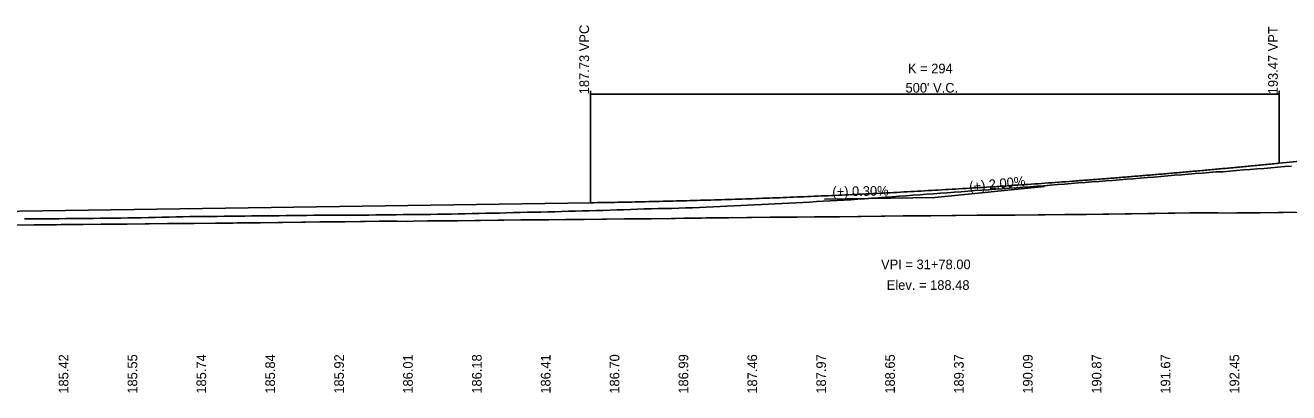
# Model space of a CAD drawing. Extents: x 1876258 to 1932803, y 754739 to 837911.
# Drawn here: x 1879181 to 1880098, y 820601 to 820868 of the extents above; entities that cross this region are included whole.
import ezdxf

# ---------------------------------------------------------------- set-up
doc = ezdxf.new("R2010")
doc.units = 0
for name, color, linetype in [('RD_DDB_GradeTX', 7, 'Continuous'), ('RD_DDB_Profile_EX', 7, 'Continuous'), ('RD_DDB_Profile_Lbl', 7, 'Continuous'), ('RD_DDB_Profile_PR', 7, 'Continuous'), ('RD_DDB_StripGrade', 7, 'Continuous'), ('RD_DDB_VCLbl', 7, 'Continuous'), ('RD_Sketch1', 7, 'Continuous')]:
    doc.layers.add(name, color=color, linetype=linetype)

msp = doc.modelspace()

# ---------------------------------------------------------------- linework, layer by layer
at = {"layer": 'RD_DDB_GradeTX'}
for p in [(1879920.69, 820750.48), (1879761.09, 820741.33)]:
    msp.add_line(p, (1879841.08, 820742.52), dxfattribs=at)
at = {"layer": 'RD_DDB_Profile_EX'}
for points in [[(1879890.15, 820748.94), (1879895.15, 820749.28), (1879900.15, 820749.64), (1879905.15, 820749.98), (1879910.15, 820750.33), (1879915.15, 820750.72), (1879920.15, 820751.09), (1879925.15, 820751.5), (1879930.15, 820751.91), (1879935.15, 820752.3), (1879940.15, 820752.71), (1879945.15, 820753.14), (1879950.15, 820753.54), (1879955.15, 820753.92), (1879960.15, 820754.28), (1879965.15, 820754.63), (1879970.15, 820755.01), (1879975.15, 820755.41), (1879980.15, 820755.8), (1879985.15, 820756.2), (1879990.15, 820756.61), (1879995.15, 820757.01), (1880000.15, 820757.38), (1880005.15, 820757.79), (1880010.15, 820758.21), (1880015.15, 820758.67), (1880020.15, 820759.09), (1880025.15, 820759.48), (1880030.15, 820759.91), (1880035.15, 820760.32), (1880040.15, 820760.72), (1880045.15, 820761.15), (1880050.15, 820761.33), (1880055.15, 820761.78), (1880060.15, 820762.16), (1880065.15, 820762.56), (1880070.15, 820763.02), (1880075.15, 820763.38), (1880080.15, 820763.75), (1880085.15, 820764.16), (1880090.15, 820764.56), (1880095.15, 820765.01), (1880100.15, 820765.42)], [(1879390.15, 820729.69), (1879395.15, 820729.77), (1879400.15, 820729.79), (1879405.15, 820729.75), (1879410.15, 820729.72), (1879415.15, 820729.69), (1879420.15, 820729.75), (1879425.15, 820729.82), (1879430.15, 820729.87), (1879435.15, 820729.93), (1879440.15, 820730), (1879445.15, 820730.07), (1879450.15, 820730.09), (1879455.15, 820730.12), (1879460.15, 820730.14), (1879465.15, 820730.21), (1879470.15, 820730.27), (1879475.15, 820730.33), (1879480.15, 820730.43), (1879485.15, 820730.48), (1879490.15, 820730.54), (1879495.15, 820730.61), (1879500.15, 820730.74), (1879505.15, 820730.85), (1879510.15, 820730.97), (1879515.15, 820731.1), (1879520.15, 820731.21), (1879525.15, 820731.32), (1879530.15, 820731.46), (1879535.15, 820731.63), (1879540.15, 820731.74), (1879545.15, 820731.83), (1879550.15, 820731.93), (1879555.15, 820732.01), (1879560.15, 820732.1), (1879565.15, 820732.25), (1879570.15, 820732.41), (1879575.15, 820732.56), (1879580.15, 820732.73), (1879585.15, 820732.88), (1879590.15, 820732.97), (1879595.15, 820733.06), (1879600.15, 820733.18), (1879605.15, 820733.36), (1879610.15, 820733.54), (1879615.15, 820733.72), (1879620.15, 820733.91), (1879625.15, 820734.09), (1879630.15, 820734.25), (1879635.15, 820734.42), (1879640.15, 820734.52), (1879645.15, 820734.59), (1879650.15, 820734.68), (1879655.15, 820734.84), (1879660.15, 820735), (1879665.15, 820735.16), (1879670.15, 820735.33), (1879675.15, 820735.53), (1879680.15, 820735.75), (1879685.15, 820736.01), (1879690.15, 820736.34), (1879695.15, 820736.64), (1879700.15, 820736.85), (1879705.15, 820737.06), (1879710.15, 820737.27), (1879715.15, 820737.5), (1879720.15, 820737.74), (1879725.15, 820737.99), (1879730.15, 820738.24), (1879735.15, 820738.49), (1879740.15, 820738.74), (1879745.15, 820738.98), (1879750.15, 820739.3), (1879755.15, 820739.59), (1879760.15, 820739.83), (1879765.15, 820740.09), (1879770.15, 820740.34), (1879775.15, 820740.62), (1879780.15, 820740.98), (1879785.15, 820741.34), (1879790.15, 820741.71), (1879795.15, 820742.01), (1879800.15, 820742.34), (1879805.15, 820742.74), (1879810.15, 820743.18), (1879815.15, 820743.52), (1879820.15, 820743.88), (1879825.15, 820744.25), (1879830.15, 820744.62), (1879835.15, 820744.95), (1879840.15, 820745.29), (1879845.15, 820745.66), (1879850.15, 820746.03), (1879855.15, 820746.4), (1879860.15, 820746.76), (1879865.15, 820747.17), (1879870.15, 820747.58), (1879875.15, 820747.9), (1879880.15, 820748.23), (1879885.15, 820748.6), (1879890.15, 820748.94)], [(1879180.15, 820727.18), (1879185.15, 820727.13), (1879190.15, 820727.17), (1879195.15, 820727.19), (1879200.15, 820727.17), (1879205.15, 820727.19), (1879210.15, 820727.22), (1879215.15, 820727.25), (1879220.15, 820727.3), (1879225.15, 820727.37), (1879230.15, 820727.42), (1879235.15, 820727.47), (1879240.15, 820727.51), (1879245.15, 820727.58), (1879250.15, 820727.68), (1879255.15, 820727.75), (1879260.15, 820727.83), (1879265.15, 820727.93), (1879270.15, 820728.01), (1879275.15, 820728.1), (1879280.15, 820728.23), (1879285.15, 820728.37), (1879290.15, 820728.47), (1879295.15, 820728.59), (1879300.15, 820728.72), (1879305.15, 820728.82), (1879310.15, 820728.82), (1879315.15, 820728.83), (1879320.15, 820728.85), (1879325.15, 820728.98), (1879330.15, 820729.09), (1879335.15, 820729.12), (1879340.15, 820729.14), (1879345.15, 820729.16), (1879350.15, 820729.19), (1879355.15, 820729.25), (1879360.15, 820729.31), (1879365.15, 820729.37), (1879370.15, 820729.43), (1879375.15, 820729.49), (1879380.15, 820729.55), (1879385.15, 820729.61), (1879390.15, 820729.69)]]:
    msp.add_lwpolyline(points, dxfattribs=at)
at = {"layer": 'RD_DDB_Profile_PR'}
for p, q in [((1880091.08, 820767.49), (1880878.08, 820846.1)), ((1878390.15, 820720.78), (1879591.08, 820738.78))]:
    msp.add_line(p, q, dxfattribs=at)
msp.add_spline([(1879591.08, 820738.78), (1879601.08, 820738.94), (1879611.08, 820739.11), (1879621.08, 820739.3), (1879631.08, 820739.51), (1879641.08, 820739.74), (1879651.08, 820739.98), (1879661.08, 820740.24), (1879671.08, 820740.52), (1879681.08, 820740.81), (1879691.08, 820741.13), (1879701.08, 820741.45), (1879711.08, 820741.8), (1879721.08, 820742.16), (1879731.08, 820742.54), (1879741.08, 820742.94), (1879751.08, 820743.35), (1879761.08, 820743.78), (1879771.08, 820744.23), (1879781.08, 820744.69), (1879791.08, 820745.17), (1879801.08, 820745.67), (1879811.08, 820746.18), (1879821.08, 820746.72), (1879831.08, 820747.26), (1879841.08, 820747.83), (1879851.08, 820748.41), (1879861.08, 820749.01), (1879871.08, 820749.63), (1879881.08, 820750.26), (1879891.08, 820750.91), (1879901.08, 820751.58), (1879911.08, 820752.27), (1879921.08, 820752.97), (1879931.08, 820753.69), (1879941.08, 820754.42), (1879951.08, 820755.18), (1879961.08, 820755.94), (1879971.08, 820756.73), (1879981.08, 820757.53), (1879991.08, 820758.36), (1880001.08, 820759.19), (1880011.08, 820760.05), (1880021.08, 820760.92), (1880031.08, 820761.81), (1880041.08, 820762.71), (1880051.08, 820763.63), (1880061.08, 820764.57), (1880071.08, 820765.53), (1880081.08, 820766.5), (1880091.08, 820767.49)], degree=3, dxfattribs=at)
at = {"layer": 'RD_DDB_VCLbl'}
for p, q in [((1879591.08, 820819.99), (1879591.08, 820738.78)), ((1879591.08, 820817.49), (1880091.08, 820817.49)), ((1880091.08, 820819.99), (1880091.08, 820767.49))]:
    msp.add_line(p, q, dxfattribs=at)
at = {"layer": 'RD_Sketch1'}
msp.add_lwpolyline([(1879174.18, 820722.57), (1879187.33, 820722.62), (1879190.7, 820722.65), (1879203.49, 820722.8), (1879206.91, 820722.86), (1879219.78, 820722.98), (1879222.78, 820722.98), (1879235.79, 820723.15), (1879238.99, 820723.19), (1879251.84, 820723.26), (1879254.81, 820723.29), (1879267.79, 820723.47), (1879270.67, 820723.49), (1879283.93, 820723.6), (1879287, 820723.62), (1879300.13, 820723.72), (1879303.29, 820723.74), (1879318.91, 820723.9), (1879320.41, 820723.94), (1879331.54, 820724.04), (1879334.93, 820724.11), (1879348.04, 820724.26), (1879351.64, 820724.28), (1879364.25, 820724.43), (1879367.5, 820724.47), (1879381.24, 820724.74), (1879384.19, 820724.76), (1879394.59, 820724.8), (1879397.61, 820724.82), (1879410.04, 820724.98), (1879413, 820725.02), (1879424.18, 820725.11), (1879427.55, 820725.15), (1879437.64, 820725.28), (1879441.16, 820725.31), (1879450.86, 820725.42), (1879458.52, 820725.27), (1879462.29, 820725.31), (1879472.86, 820725.62), (1879476.15, 820725.64), (1879487.53, 820725.56), (1879489.85, 820725.52), (1879494.59, 820725.58), (1879507.03, 820725.8), (1879511.29, 820725.92), (1879523.73, 820726.17), (1879528.18, 820726.19), (1879540.58, 820726.28), (1879544.48, 820726.33), (1879556.67, 820726.45), (1879560.78, 820726.47), (1879573.19, 820726.57), (1879583.03, 820726.65), (1879586.47, 820726.67), (1879599.63, 820726.78), (1879602.75, 820726.81), (1879615.71, 820727), (1879618.47, 820727.04), (1879632.51, 820727.18), (1879635.22, 820727.18), (1879649.56, 820727.33), (1879652.53, 820727.38), (1879659.19, 820727.53), (1879671.64, 820727.62), (1879674.99, 820727.7), (1879687.65, 820727.85), (1879691.61, 820727.92), (1879704.7, 820728.07), (1879708.04, 820728.11), (1879721.56, 820728.18), (1879724.74, 820728.2), (1879737.45, 820728.37), (1879741.09, 820728.38), (1879753.71, 820728.47), (1879757.96, 820728.5), (1879768.96, 820728.6), (1879771.99, 820728.65), (1879785.13, 820728.86), (1879787.64, 820728.89), (1879802.19, 820729.03), (1879804.69, 820729.04), (1879818.08, 820729.16), (1879821.03, 820729.18), (1879835.75, 820729.28), (1879838.27, 820729.31), (1879853.76, 820729.46), (1879854.86, 820729.46), (1879856.29, 820729.48), (1879871.78, 820729.72), (1879873.49, 820729.73), (1879888.4, 820729.77), (1879890.32, 820729.78), (1879899.41, 820729.8), (1879916.11, 820730.05), (1879918.71, 820730.06), (1879921.22, 820730.09), (1879935.38, 820730.18), (1879939.48, 820730.21), (1879951.26, 820730.33), (1879962.74, 820730.48), (1879967.42, 820730.54), (1879979.22, 820730.67), (1879983.93, 820730.73), (1879995.8, 820730.98), (1880000.76, 820731.07), (1880010.57, 820731.2), (1880015.23, 820731.27), (1880026.29, 820731.34), (1880029.44, 820731.34), (1880038.09, 820731.37), (1880046.57, 820731.37), (1880059.37, 820731.32), (1880060.5, 820731.35), (1880073.75, 820731.48), (1880077.23, 820731.54), (1880090.45, 820731.71), (1880093.9, 820731.71), (1880106.12, 820731.85)], dxfattribs=at)
msp.add_lwpolyline([(1879174.18, 820722.57), (1879187.33, 820722.62), (1879190.7, 820722.65), (1879203.49, 820722.8), (1879206.91, 820722.86), (1879219.78, 820722.98), (1879222.78, 820722.98), (1879235.79, 820723.15), (1879238.99, 820723.19), (1879251.84, 820723.26), (1879254.81, 820723.29), (1879267.79, 820723.47), (1879270.67, 820723.49), (1879283.93, 820723.6), (1879287, 820723.62), (1879300.13, 820723.72), (1879303.29, 820723.74), (1879318.91, 820723.9), (1879320.41, 820723.94), (1879331.54, 820724.04), (1879334.93, 820724.11), (1879348.04, 820724.26), (1879351.64, 820724.28), (1879364.25, 820724.43), (1879367.5, 820724.47), (1879381.24, 820724.74), (1879384.19, 820724.76), (1879394.59, 820724.8), (1879397.61, 820724.82), (1879410.04, 820724.98), (1879413, 820725.02), (1879424.18, 820725.11), (1879427.55, 820725.15), (1879437.64, 820725.28), (1879441.16, 820725.31), (1879450.86, 820725.42), (1879458.52, 820725.27), (1879462.29, 820725.31), (1879472.86, 820725.62), (1879476.15, 820725.64), (1879487.53, 820725.56), (1879489.85, 820725.52), (1879494.59, 820725.58), (1879507.03, 820725.8), (1879511.29, 820725.92), (1879523.73, 820726.17), (1879528.18, 820726.19), (1879540.58, 820726.28), (1879544.48, 820726.33), (1879556.67, 820726.45), (1879560.78, 820726.47), (1879573.19, 820726.57), (1879583.03, 820726.65), (1879586.47, 820726.67), (1879599.63, 820726.78), (1879602.75, 820726.81), (1879615.71, 820727), (1879618.47, 820727.04), (1879632.51, 820727.18), (1879635.22, 820727.18), (1879649.56, 820727.33), (1879652.53, 820727.38), (1879659.19, 820727.53), (1879671.64, 820727.62), (1879674.99, 820727.7), (1879687.65, 820727.85), (1879691.61, 820727.92), (1879704.7, 820728.07), (1879708.04, 820728.11), (1879721.56, 820728.18), (1879724.74, 820728.2), (1879737.45, 820728.37), (1879741.09, 820728.38), (1879753.71, 820728.47), (1879757.96, 820728.5), (1879768.96, 820728.6), (1879771.99, 820728.65), (1879785.13, 820728.86), (1879787.64, 820728.89), (1879802.19, 820729.03), (1879804.69, 820729.04), (1879818.08, 820729.16), (1879821.03, 820729.18), (1879835.75, 820729.28), (1879838.27, 820729.31), (1879853.76, 820729.46), (1879854.86, 820729.46), (1879856.29, 820729.48), (1879871.78, 820729.72), (1879873.49, 820729.73), (1879888.4, 820729.77), (1879890.32, 820729.78), (1879899.41, 820729.8), (1879916.11, 820730.05), (1879918.71, 820730.06), (1879921.22, 820730.09), (1879935.38, 820730.18), (1879939.48, 820730.21), (1879951.26, 820730.33), (1879962.74, 820730.48), (1879967.42, 820730.54), (1879979.22, 820730.67), (1879983.93, 820730.73), (1879995.8, 820730.98), (1880000.76, 820731.07), (1880010.57, 820731.2), (1880015.23, 820731.27), (1880026.29, 820731.34), (1880029.44, 820731.34), (1880038.09, 820731.37), (1880046.57, 820731.37), (1880059.37, 820731.32), (1880060.5, 820731.35), (1880073.75, 820731.48), (1880077.23, 820731.54), (1880090.45, 820731.71), (1880093.9, 820731.71), (1880106.12, 820731.85)], dxfattribs=at)
msp.add_lwpolyline([(1879174.18, 820722.57), (1879187.33, 820722.62), (1879190.7, 820722.65), (1879203.49, 820722.8), (1879206.91, 820722.86), (1879219.78, 820722.98), (1879222.78, 820722.98), (1879235.79, 820723.15), (1879238.99, 820723.19), (1879251.84, 820723.26), (1879254.81, 820723.29), (1879267.79, 820723.47), (1879270.67, 820723.49), (1879283.93, 820723.6), (1879287, 820723.62), (1879300.13, 820723.72), (1879303.29, 820723.74), (1879318.91, 820723.9), (1879320.41, 820723.94), (1879331.54, 820724.04), (1879334.93, 820724.11), (1879348.04, 820724.26), (1879351.64, 820724.28), (1879364.25, 820724.43), (1879367.5, 820724.47), (1879381.24, 820724.74), (1879384.19, 820724.76), (1879394.59, 820724.8), (1879397.61, 820724.82), (1879410.04, 820724.98), (1879413, 820725.02), (1879424.18, 820725.11), (1879427.55, 820725.15), (1879437.64, 820725.28), (1879441.16, 820725.31), (1879450.86, 820725.42), (1879458.52, 820725.27), (1879462.29, 820725.31), (1879472.86, 820725.62), (1879476.15, 820725.64), (1879487.53, 820725.56), (1879489.85, 820725.52), (1879494.59, 820725.58), (1879507.03, 820725.8), (1879511.29, 820725.92), (1879523.73, 820726.17), (1879528.18, 820726.19), (1879540.58, 820726.28), (1879544.48, 820726.33), (1879556.67, 820726.45), (1879560.78, 820726.47), (1879573.19, 820726.57), (1879583.03, 820726.65), (1879586.47, 820726.67), (1879599.63, 820726.78), (1879602.75, 820726.81), (1879615.71, 820727), (1879618.47, 820727.04), (1879632.51, 820727.18), (1879635.22, 820727.18), (1879649.56, 820727.33), (1879652.53, 820727.38), (1879659.19, 820727.53), (1879671.64, 820727.62), (1879674.99, 820727.7), (1879687.65, 820727.85), (1879691.61, 820727.92), (1879704.7, 820728.07), (1879708.04, 820728.11), (1879721.56, 820728.18), (1879724.74, 820728.2), (1879737.45, 820728.37), (1879741.09, 820728.38), (1879753.71, 820728.47), (1879757.96, 820728.5), (1879768.96, 820728.6), (1879771.99, 820728.65), (1879785.13, 820728.86), (1879787.64, 820728.89), (1879802.19, 820729.03), (1879804.69, 820729.04), (1879818.08, 820729.16), (1879821.03, 820729.18), (1879835.75, 820729.28), (1879838.27, 820729.31), (1879853.76, 820729.46), (1879854.86, 820729.46), (1879856.29, 820729.48), (1879871.78, 820729.72), (1879873.49, 820729.73), (1879888.4, 820729.77), (1879890.32, 820729.78), (1879899.41, 820729.8), (1879916.11, 820730.05), (1879918.71, 820730.06), (1879921.22, 820730.09), (1879935.38, 820730.18), (1879939.48, 820730.21), (1879951.26, 820730.33), (1879962.74, 820730.48), (1879967.42, 820730.54), (1879979.22, 820730.67), (1879983.93, 820730.73), (1879995.8, 820730.98), (1880000.76, 820731.07), (1880010.57, 820731.2), (1880015.23, 820731.27), (1880026.29, 820731.34), (1880029.44, 820731.34), (1880038.09, 820731.37), (1880046.57, 820731.37), (1880059.37, 820731.32), (1880060.5, 820731.35), (1880073.75, 820731.48), (1880077.23, 820731.54), (1880090.45, 820731.71), (1880093.9, 820731.71), (1880106.12, 820731.85)], dxfattribs=at)

# ---------------------------------------------------------------- texts
at = {"layer": 'RD_DDB_GradeTX'}
for s, rotation, p in [('(+) 2.00%', 5.70361, (1879866.43, 820747.07)), ('(+) 0.30%', 0.85858, (1879766.73, 820743.41))]:
    msp.add_text(s, height=7, rotation=rotation, dxfattribs=at).set_placement(p)
at = {"layer": 'RD_DDB_Profile_Lbl'}
for s, p in [('VPI = 31+78.00', (1879802.06, 820690.52)), ('Elev. = 188.48', (1879806.19, 820675.52))]:
    msp.add_text(s, height=7, dxfattribs=at).set_placement(p)
at = {"layer": 'RD_DDB_StripGrade'}
for s, p in [('187.73 VPC', (1879590.08, 820817.49)), ('193.47 VPT', (1880090.08, 820817.49)), ('185.42', (1879212.08, 820600.13)), ('185.55', (1879262.08, 820600.13)), ('185.74', (1879312.08, 820600.13)), ('185.84', (1879362.08, 820600.13)), ('185.92', (1879412.08, 820600.13)), ('186.01', (1879462.08, 820600.13)), ('186.18', (1879512.08, 820600.13)), ('186.41', (1879562.08, 820600.13)), ('186.70', (1879612.08, 820600.13)), ('186.99', (1879662.08, 820600.13)), ('187.46', (1879712.08, 820600.13)), ('187.97', (1879762.08, 820600.13)), ('188.65', (1879812.08, 820600.13)), ('189.37', (1879862.08, 820600.13)), ('190.09', (1879912.08, 820600.13)), ('190.87', (1879962.08, 820600.13)), ('191.67', (1880012.08, 820600.13)), ('192.45', (1880062.08, 820600.13))]:
    msp.add_text(s, height=7, rotation=90, dxfattribs=at).set_placement(p)
at = {"layer": 'RD_DDB_VCLbl'}
for s, p in [('K = 294', (1879821.56, 820832.74)), ("500' V.C.", (1879819.83, 820818.74))]:
    msp.add_text(s, height=7, dxfattribs=at).set_placement(p)

doc.saveas('drawing.dxf')
